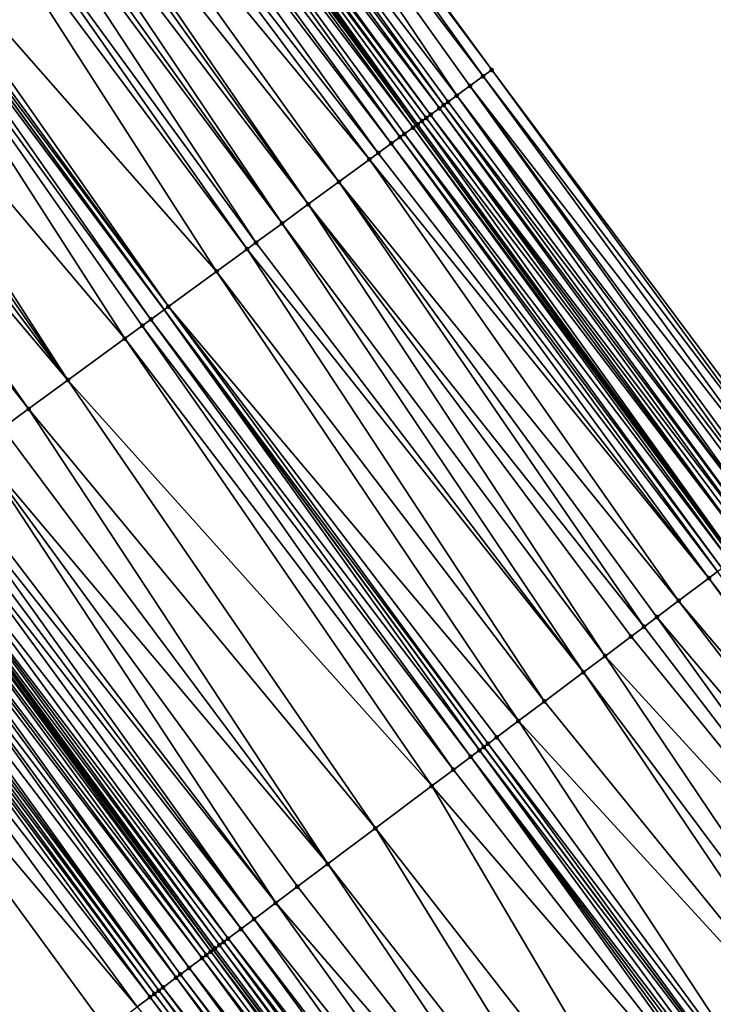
# Model space of a CAD drawing. Header units: feet. Extents: x 2004186 to 2014793, y 836912 to 864902.
# Tile 502 of 656: x 2007099 to 2007124, y 852345 to 852382. Entities that reach past the tile are written whole.
import ezdxf

# ---------------------------------------------------------------- set-up
doc = ezdxf.new("R2010")
doc.units = ezdxf.units.FT
doc.header["$LTSCALE"] = 100
doc.header["$MEASUREMENT"] = 0
for name, color, linetype, lineweight in [('EP_Travel Lane', 5, 'Continuous', 40), ('GPL_Skip Line', 2, 'Continuous', 40), ('Road Shots', 4, 'Continuous', 200), ('Road X-Section', 30, 'Continuous', 13)]:
    doc.layers.add(name, color=color, linetype=linetype, lineweight=lineweight)
doc.layers.add('I-77 SB_MM21-27-Surface-Border', color=7, linetype='Continuous')
doc.layers.add('I-77 SB_MM21-27-Surface-TIN', color=7, linetype='Continuous')

msp = doc.modelspace()

# ---------------------------------------------------------------- linework, layer by layer
at = {"layer": 'EP_Travel Lane'}
for points in [[(2007214.576057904, 852203.6635399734, 437.9141399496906), (2007202.278240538, 852219.5795358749, 438.050688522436), (2007190.132490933, 852235.4690993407, 438.1083880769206), (2007177.986796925, 852251.3585900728, 438.1884823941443), (2007165.841127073, 852267.2480492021, 438.2783200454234), (2007153.633143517, 852283.2535366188, 438.3588180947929), (2007141.654077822, 852299.2690866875, 438.4256654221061), (2007129.675011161, 852315.2846380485, 438.4920886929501), (2007117.695972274, 852331.3001522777, 438.5709600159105), (2007105.716917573, 852347.315687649, 438.6427364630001), (2007093.832098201, 852363.5804056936, 438.7356369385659), (2007082.036463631, 852379.7315499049, 438.798173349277), (2007070.240883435, 852395.8826196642, 438.8848433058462), (2007058.445256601, 852412.0337532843, 438.9508377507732), (2007046.706961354, 852428.372048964, 439.0449221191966), (2007035.053841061, 852444.626251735, 439.1202886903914), (2007023.400728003, 852460.880444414, 439.199071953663)], [(2007246.145901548, 852202.9269348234, 437.0806944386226), (2007233.741103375, 852218.6156544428, 437.1436066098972), (2007221.448139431, 852234.258770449, 437.2766588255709), (2007209.290980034, 852250.1393574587, 437.3813308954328), (2007197.133745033, 852266.020043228, 437.4555882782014), (2007184.976511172, 852281.9007275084, 437.5302831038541), (2007172.905763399, 852297.6969138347, 437.621815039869), (2007160.913285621, 852313.7024338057, 437.684617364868), (2007148.920804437, 852329.7079583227, 437.7458855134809), (2007136.928411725, 852345.713364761, 437.8467823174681), (2007124.9364487, 852361.7191698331, 437.9312006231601), (2007113.20897094, 852377.7548519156, 438.0108785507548), (2007101.402731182, 852393.8982299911, 438.075594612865), (2007089.596502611, 852410.0415927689, 438.145239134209), (2007077.790305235, 852426.1849128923, 438.2287000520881), (2007066.194967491, 852442.3457257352, 438.2838835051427), (2007054.552976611, 852458.6080466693, 438.3283688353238)]]:
    msp.add_polyline3d(points, dxfattribs=at)
at = {"layer": 'GPL_Skip Line'}
msp.add_polyline3d([(2007224.565206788, 852211.4563933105, 437.5843661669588), (2007212.292808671, 852227.2478656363, 437.6978340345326), (2007200.135654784, 852243.1284454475, 437.8047006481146), (2007187.978378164, 852259.0091855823, 437.8622266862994), (2007175.821181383, 852274.889821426, 437.9518490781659), (2007163.679047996, 852290.7819968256, 438.0152008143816), (2007151.686871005, 852306.7876408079, 438.0997817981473), (2007139.694610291, 852322.7933965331, 438.1468645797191), (2007127.702435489, 852338.7990375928, 438.232426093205), (2007115.710268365, 852354.8046684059, 438.3214261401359), (2007103.90233262, 852370.9467186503, 438.4013173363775), (2007092.096094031, 852387.090095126, 438.4665361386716), (2007080.28987076, 852403.2334506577, 438.5385390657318), (2007068.483676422, 852419.3767666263, 438.6233570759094), (2007056.814383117, 852435.6193597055, 438.6752667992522), (2007045.161990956, 852451.8740535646, 438.7574871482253), (2007033.509610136, 852468.1287316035, 438.845002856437)], dxfattribs=at)
at = {"layer": 'I-77 SB_MM21-27-Surface-Border', "color": 3, "linetype": 'ByBlock', "lineweight": -2}
for points in [[(2007056.214043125, 852459.7994650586, 438.1822470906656), (2007068.354014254, 852443.8944378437, 438.0692178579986), (2007080.105546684, 852427.8792449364, 437.9940760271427), (2007091.911731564, 852411.7359418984, 437.9050836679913), (2007104.202193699, 852395.9468641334, 437.8043375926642), (2007116.008447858, 852379.803466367, 437.7459950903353), (2007127.873178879, 852363.9207867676, 437.6558103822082), (2007138.105036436, 852346.595568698, 437.713169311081), (2007151.857479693, 852331.9095697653, 437.4628300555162), (2007163.689694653, 852315.7838750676, 437.4211709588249), (2007175.681911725, 852299.778177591, 437.3545356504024), (2007187.41253059, 852283.7667933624, 437.2963542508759), (2007199.410939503, 852267.7645581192, 437.2148276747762), (2007211.25062285, 852251.6406420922, 437.1663906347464), (2007223.090304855, 852235.5167278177, 437.1173897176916), (2007235.760482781, 852220.19171268, 436.9675541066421), (2007248.533332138, 852204.7903650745, 436.853076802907)], [(2007212.265211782, 852201.8610753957, 437.9418669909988), (2007199.589120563, 852217.5207740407, 438.0786277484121), (2007187.114365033, 852233.1581888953, 438.1911890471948), (2007174.79836774, 852248.9172418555, 438.2837979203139), (2007162.323513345, 852264.5547858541, 438.3566737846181), (2007149.91505002, 852280.4673294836, 438.4528724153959), (2007137.762797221, 852296.3530746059, 438.5294041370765), (2007125.450442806, 852312.1189553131, 438.5863476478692), (2007113.458286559, 852328.1245716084, 438.6802193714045), (2007101.78621601, 852344.370073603, 438.7606463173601), (2007089.858498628, 852360.6739035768, 438.8335977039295), (2007078.375159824, 852377.0533642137, 438.9123424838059), (2007067.05324978, 852393.5508958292, 438.9885407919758), (2007055.247060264, 852409.6942052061, 439.0755101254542), (2007044.136613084, 852426.5290269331, 439.1408593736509), (2007032.15909689, 852442.5507092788, 439.2102353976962), (2007020.18163239, 852458.5723195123, 439.3037975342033)]]:
    msp.add_polyline3d(points, dxfattribs=at)
at = {"layer": 'I-77 SB_MM21-27-Surface-TIN', "color": 128, "linetype": 'ByBlock', "lineweight": -2}
for points in [[(2007104.040793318, 852395.8287543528, 437.8194920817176), (2007103.556598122, 852395.4744168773, 437.8675901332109), (2007115.685644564, 852379.567250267, 437.775183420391)], [(2007104.202193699, 852395.9468641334, 437.8043375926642), (2007104.040793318, 852395.8287543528, 437.8194920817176), (2007116.008447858, 852379.803466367, 437.7459950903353)], [(2007104.040793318, 852395.8287543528, 437.8194920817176), (2007115.685644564, 852379.567250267, 437.775183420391), (2007116.008447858, 852379.803466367, 437.7459950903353)], [(2007103.556598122, 852395.4744168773, 437.8675901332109), (2007102.588202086, 852394.7657496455, 437.9612859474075), (2007114.717225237, 852378.858614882, 437.8585651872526)], [(2007103.556598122, 852395.4744168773, 437.8675901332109), (2007115.20144582, 852379.2129176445, 437.821710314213), (2007115.685644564, 852379.567250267, 437.775183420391)], [(2007103.556598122, 852395.4744168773, 437.8675901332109), (2007114.717225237, 852378.858614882, 437.8585651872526), (2007115.20144582, 852379.2129176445, 437.821710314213)], [(2007102.588202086, 852394.7657496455, 437.9612859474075), (2007102.265408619, 852394.5295201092, 437.9948260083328), (2007114.233021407, 852378.504289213, 437.9028397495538)], [(2007102.588202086, 852394.7657496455, 437.9612859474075), (2007114.394416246, 852378.6224065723, 437.885230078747), (2007114.717225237, 852378.858614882, 437.8585651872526)], [(2007102.588202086, 852394.7657496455, 437.9612859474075), (2007114.233021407, 852378.504289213, 437.9028397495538), (2007114.394416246, 852378.6224065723, 437.885230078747)], [(2007102.265408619, 852394.5295201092, 437.9948260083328), (2007101.942630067, 852394.2932701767, 438.034972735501), (2007114.071633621, 852378.38616221, 437.9235730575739)], [(2007102.265408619, 852394.5295201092, 437.9948260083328), (2007114.071633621, 852378.38616221, 437.9235730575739), (2007114.233021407, 852378.504289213, 437.9028397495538)], [(2007101.619833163, 852394.057045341, 438.0669902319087), (2007101.402731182, 852393.8982299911, 438.075594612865), (2007113.264651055, 852377.7955868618, 438.0079128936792)], [(2007101.781235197, 852394.1751528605, 438.0525681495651), (2007101.619833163, 852394.057045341, 438.0669902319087), (2007113.587476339, 852378.0317728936, 437.9884640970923)], [(2007101.619833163, 852394.057045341, 438.0669902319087), (2007113.426073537, 852377.9136664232, 438.0025466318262), (2007113.587476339, 852378.0317728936, 437.9884640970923)], [(2007101.619833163, 852394.057045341, 438.0669902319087), (2007113.264651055, 852377.7955868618, 438.0079128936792), (2007113.426073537, 852377.9136664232, 438.0025466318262)], [(2007101.942630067, 852394.2932701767, 438.034972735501), (2007101.781235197, 852394.1751528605, 438.0525681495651), (2007113.748866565, 852378.1498965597, 437.9688116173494)], [(2007101.781235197, 852394.1751528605, 438.0525681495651), (2007113.587476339, 852378.0317728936, 437.9884640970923), (2007113.748866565, 852378.1498965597, 437.9688116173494)], [(2007101.942630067, 852394.2932701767, 438.034972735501), (2007113.748866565, 852378.1498965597, 437.9688116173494), (2007114.071633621, 852378.38616221, 437.9235730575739)], [(2007101.296992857, 852393.8208798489, 438.079785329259), (2007100.974182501, 852393.5846734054, 438.1058452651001), (2007113.103235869, 852377.6774973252, 438.0165102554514)], [(2007101.296992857, 852393.8208798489, 438.079785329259), (2007113.20897094, 852377.7548519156, 438.0108785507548), (2007101.402731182, 852393.8982299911, 438.075594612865)], [(2007101.296992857, 852393.8208798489, 438.079785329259), (2007113.103235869, 852377.6774973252, 438.0165102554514), (2007113.20897094, 852377.7548519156, 438.0108785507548)], [(2007113.264651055, 852377.7955868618, 438.0079128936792), (2007101.402731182, 852393.8982299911, 438.075594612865), (2007113.20897094, 852377.7548519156, 438.0108785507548)], [(2007100.489941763, 852393.2303982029, 438.1337721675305), (2007100.167106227, 852392.9942261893, 438.1486796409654), (2007112.296189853, 852377.0870087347, 438.0727478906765)], [(2007100.974182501, 852393.5846734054, 438.1058452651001), (2007100.489941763, 852393.2303982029, 438.1337721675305), (2007112.619014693, 852377.3231953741, 438.0531022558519)], [(2007100.489941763, 852393.2303982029, 438.1337721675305), (2007112.296189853, 852377.0870087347, 438.0727478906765), (2007112.619014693, 852377.3231953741, 438.0531022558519)], [(2007100.974182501, 852393.5846734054, 438.1058452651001), (2007112.780424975, 852377.4412916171, 438.0423325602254), (2007113.103235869, 852377.6774973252, 438.0165102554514)], [(2007100.974182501, 852393.5846734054, 438.1058452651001), (2007112.619014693, 852377.3231953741, 438.0531022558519), (2007112.780424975, 852377.4412916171, 438.0423325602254)], [(2007100.167106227, 852392.9942261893, 438.1486796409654), (2007099.521421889, 852392.5219003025, 438.1726187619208), (2007111.81193, 852376.7327596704, 438.0922089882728)], [(2007100.167106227, 852392.9942261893, 438.1486796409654), (2007111.81193, 852376.7327596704, 438.0922089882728), (2007112.296189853, 852377.0870087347, 438.0727478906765)], [(2007099.521421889, 852392.5219003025, 438.1726187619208), (2007098.714339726, 852391.9314611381, 438.2128450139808), (2007111.4890859, 852376.4965993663, 438.1033240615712)], [(2007099.521421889, 852392.5219003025, 438.1726187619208), (2007111.4890859, 852376.4965993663, 438.1033240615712), (2007111.81193, 852376.7327596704, 438.0922089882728)], [(2007098.714339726, 852391.9314611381, 438.2128450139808), (2007097.907241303, 852391.3410442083, 438.2458691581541), (2007110.359147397, 852375.6700166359, 438.1492450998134)], [(2007098.714339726, 852391.9314611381, 438.2128450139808), (2007110.359147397, 852375.6700166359, 438.1492450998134), (2007111.4890859, 852376.4965993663, 438.1033240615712)], [(2007097.584397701, 852391.1048832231, 438.2572043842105), (2007097.100137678, 852390.7506343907, 438.2765895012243), (2007109.229201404, 852374.8434441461, 438.1918490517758)], [(2007097.907241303, 852391.3410442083, 438.2458691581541), (2007097.584397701, 852391.1048832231, 438.2572043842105), (2007109.229201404, 852374.8434441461, 438.1918490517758)], [(2007097.907241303, 852391.3410442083, 438.2458691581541), (2007109.229201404, 852374.8434441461, 438.1918490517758), (2007110.359147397, 852375.6700166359, 438.1492450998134)], [(2007097.100137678, 852390.7506343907, 438.2765895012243), (2007096.615869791, 852390.3963963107, 438.2924917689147), (2007108.260678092, 852374.1349509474, 438.2291742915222)], [(2007097.100137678, 852390.7506343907, 438.2765895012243), (2007108.260678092, 852374.1349509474, 438.2291742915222), (2007109.229201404, 852374.8434441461, 438.1918490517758)], [(2007096.615869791, 852390.3963963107, 438.2924917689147), (2007096.293029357, 852390.1602309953, 438.3052296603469), (2007108.260678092, 852374.1349509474, 438.2291742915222)], [(2007096.293029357, 852390.1602309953, 438.3052296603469), (2007095.48592127, 852389.5698272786, 438.333973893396), (2007107.292153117, 852373.4264600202, 438.2657637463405)], [(2007096.293029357, 852390.1602309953, 438.3052296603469), (2007107.292153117, 852373.4264600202, 438.2657637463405), (2007108.260678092, 852374.1349509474, 438.2291742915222)], [(2007095.48592127, 852389.5698272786, 438.333973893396), (2007095.001664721, 852389.2155736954, 438.3548978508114), (2007106.969316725, 852373.1902891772, 438.2802926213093)], [(2007095.48592127, 852389.5698272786, 438.333973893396), (2007106.969316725, 852373.1902891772, 438.2802926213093), (2007107.292153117, 852373.4264600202, 438.2657637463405)], [(2007095.001664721, 852389.2155736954, 438.3548978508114), (2007092.580365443, 852387.4443283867, 438.452195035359), (2007105.839380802, 852372.3637029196, 438.3273561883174)], [(2007095.001664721, 852389.2155736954, 438.3548978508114), (2007105.839380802, 852372.3637029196, 438.3273561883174), (2007106.969316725, 852373.1902891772, 438.2802926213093)], [(2007092.580365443, 852387.4443283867, 438.452195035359), (2007092.257513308, 852387.2081790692, 438.4597508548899), (2007104.063760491, 852371.0647908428, 438.3983380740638)], [(2007092.580365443, 852387.4443283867, 438.452195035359), (2007104.063760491, 852371.0647908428, 438.3983380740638), (2007105.839380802, 852372.3637029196, 438.3273561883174)], [(2007091.934674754, 852386.9720111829, 438.4733214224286), (2007103.90233262, 852370.9467186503, 438.4013173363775), (2007092.096094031, 852387.090095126, 438.4665361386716)], [(2007092.257513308, 852387.2081790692, 438.4597508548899), (2007092.096094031, 852387.090095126, 438.4665361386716), (2007104.063760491, 852371.0647908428, 438.3983380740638)], [(2007104.063760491, 852371.0647908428, 438.3983380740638), (2007092.096094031, 852387.090095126, 438.4665361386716), (2007103.90233262, 852370.9467186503, 438.4013173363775)], [(2007091.611822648, 852386.7358618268, 438.4808898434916), (2007089.513332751, 852385.2008242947, 438.5516951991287), (2007102.449519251, 852369.8840176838, 438.4447270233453)], [(2007091.934674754, 852386.9720111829, 438.4733214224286), (2007091.611822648, 852386.7358618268, 438.4808898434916), (2007103.418049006, 852370.5925020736, 438.4102551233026)], [(2007091.611822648, 852386.7358618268, 438.4808898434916), (2007103.09521127, 852370.3563330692, 438.4241884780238), (2007103.418049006, 852370.5925020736, 438.4102551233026)], [(2007091.611822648, 852386.7358618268, 438.4808898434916), (2007102.449519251, 852369.8840176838, 438.4447270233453), (2007103.09521127, 852370.3563330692, 438.4241884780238)], [(2007091.934674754, 852386.9720111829, 438.4733214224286), (2007103.418049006, 852370.5925020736, 438.4102551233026), (2007103.90233262, 852370.9467186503, 438.4013173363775)], [(2007089.513332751, 852385.2008242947, 438.5516951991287), (2007089.02906965, 852384.8465796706, 438.5697172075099), (2007100.351040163, 852368.3489653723, 438.5203231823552)], [(2007089.513332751, 852385.2008242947, 438.5516951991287), (2007100.351040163, 852368.3489653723, 438.5203231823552), (2007102.449519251, 852369.8840176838, 438.4447270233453)], [(2007089.02906965, 852384.8465796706, 438.5697172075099), (2007088.383381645, 852384.3742587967, 438.5920324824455), (2007100.351040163, 852368.3489653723, 438.5203231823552)], [(2007088.383381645, 852384.3742587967, 438.5920324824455), (2007087.414852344, 852383.6657737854, 438.6267040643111), (2007100.351040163, 852368.3489653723, 438.5203231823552)], [(2007087.414852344, 852383.6657737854, 438.6267040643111), (2007086.60774785, 852383.0753651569, 438.6570392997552), (2007098.898250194, 852367.2862324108, 438.5740965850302)], [(2007087.414852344, 852383.6657737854, 438.6267040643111), (2007098.898250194, 852367.2862324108, 438.5740965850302), (2007100.351040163, 852368.3489653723, 438.5203231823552)], [(2007086.60774785, 852383.0753651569, 438.6570392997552), (2007097.929716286, 852366.5777536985, 438.6067294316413), (2007098.898250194, 852367.2862324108, 438.5740965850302)], [(2007116.008447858, 852379.803466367, 437.7459950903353), (2007115.685644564, 852379.567250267, 437.775183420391), (2007127.713152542, 852363.8008218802, 437.6699248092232)], [(2007116.008447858, 852379.803466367, 437.7459950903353), (2007127.713152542, 852363.8008218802, 437.6699248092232), (2007127.873178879, 852363.9207867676, 437.6558103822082)], [(2007115.685644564, 852379.567250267, 437.775183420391), (2007115.20144582, 852379.2129176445, 437.821710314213), (2007127.393101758, 852363.5608895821, 437.6990002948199)], [(2007115.685644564, 852379.567250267, 437.775183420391), (2007127.393101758, 852363.5608895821, 437.6990002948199), (2007127.713152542, 852363.8008218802, 437.6699248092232)], [(2007115.20144582, 852379.2129176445, 437.821710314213), (2007114.717225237, 852378.858614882, 437.8585651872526), (2007126.752973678, 852363.0810603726, 437.7452765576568)], [(2007115.20144582, 852379.2129176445, 437.821710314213), (2007126.913019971, 852363.2009986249, 437.7401000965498), (2007127.393101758, 852363.5608895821, 437.6990002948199)], [(2007115.20144582, 852379.2129176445, 437.821710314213), (2007126.752973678, 852363.0810603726, 437.7452765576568), (2007126.913019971, 852363.2009986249, 437.7401000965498)], [(2007114.717225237, 852378.858614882, 437.8585651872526), (2007114.394416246, 852378.6224065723, 437.885230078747), (2007126.272879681, 852362.7211857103, 437.7809081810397)], [(2007114.717225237, 852378.858614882, 437.8585651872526), (2007126.592933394, 852362.9611140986, 437.7531447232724), (2007126.752973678, 852363.0810603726, 437.7452765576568)], [(2007114.717225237, 852378.858614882, 437.8585651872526), (2007126.272879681, 852362.7211857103, 437.7809081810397), (2007126.592933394, 852362.9611140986, 437.7531447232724)], [(2007114.071633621, 852378.38616221, 437.9235730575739), (2007113.748866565, 852378.1498965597, 437.9688116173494), (2007125.792824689, 852362.361258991, 437.8340088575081)], [(2007114.233021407, 852378.504289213, 437.9028397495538), (2007114.071633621, 852378.38616221, 437.9235730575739), (2007125.952836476, 852362.4812432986, 437.8133775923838)], [(2007114.071633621, 852378.38616221, 437.9235730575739), (2007125.792824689, 852362.361258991, 437.8340088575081), (2007125.952836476, 852362.4812432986, 437.8133775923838)], [(2007114.394416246, 852378.6224065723, 437.885230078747), (2007114.233021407, 852378.504289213, 437.9028397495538), (2007126.272879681, 852362.7211857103, 437.7809081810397)], [(2007114.233021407, 852378.504289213, 437.9028397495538), (2007125.952836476, 852362.4812432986, 437.8133775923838), (2007126.272879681, 852362.7211857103, 437.7809081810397)], [(2007113.587476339, 852378.0317728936, 437.9884640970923), (2007113.426073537, 852377.9136664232, 438.0025466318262), (2007125.472811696, 852362.1212762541, 437.8800102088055)], [(2007113.748866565, 852378.1498965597, 437.9688116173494), (2007113.587476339, 852378.0317728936, 437.9884640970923), (2007125.472811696, 852362.1212762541, 437.8800102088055)], [(2007113.748866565, 852378.1498965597, 437.9688116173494), (2007125.63282155, 852362.2412631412, 437.8585133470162), (2007125.792824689, 852362.361258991, 437.8340088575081)], [(2007113.748866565, 852378.1498965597, 437.9688116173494), (2007125.472811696, 852362.1212762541, 437.8800102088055), (2007125.63282155, 852362.2412631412, 437.8585133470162)], [(2007113.103235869, 852377.6774973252, 438.0165102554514), (2007112.780424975, 852377.4412916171, 438.0423325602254), (2007124.832720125, 852361.6413983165, 437.9426382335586)], [(2007113.103235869, 852377.6774973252, 438.0165102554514), (2007124.9364487, 852361.7191698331, 437.9312006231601), (2007113.20897094, 852377.7548519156, 438.0108785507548)], [(2007113.103235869, 852377.6774973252, 438.0165102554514), (2007124.832720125, 852361.6413983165, 437.9426382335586), (2007124.9364487, 852361.7191698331, 437.9312006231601)], [(2007113.264651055, 852377.7955868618, 438.0079128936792), (2007113.20897094, 852377.7548519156, 438.0108785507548), (2007124.992738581, 852361.7613737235, 437.9249938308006)], [(2007124.992738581, 852361.7613737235, 437.9249938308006), (2007113.20897094, 852377.7548519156, 438.0108785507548), (2007124.9364487, 852361.7191698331, 437.9312006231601)], [(2007113.426073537, 852377.9136664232, 438.0025466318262), (2007113.264651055, 852377.7955868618, 438.0079128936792), (2007124.992738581, 852361.7613737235, 437.9249938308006)], [(2007113.426073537, 852377.9136664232, 438.0025466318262), (2007124.992738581, 852361.7613737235, 437.9249938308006), (2007125.472811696, 852362.1212762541, 437.8800102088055)], [(2007112.619014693, 852377.3231953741, 438.0531022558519), (2007112.296189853, 852377.0870087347, 438.0727478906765), (2007124.352611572, 852361.2815430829, 437.9717502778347)], [(2007112.780424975, 852377.4412916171, 438.0423325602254), (2007112.619014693, 852377.3231953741, 438.0531022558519), (2007124.512652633, 852361.4014883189, 437.9642303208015)], [(2007112.619014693, 852377.3231953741, 438.0531022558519), (2007124.352611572, 852361.2815430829, 437.9717502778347), (2007124.512652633, 852361.4014883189, 437.9642303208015)], [(2007112.780424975, 852377.4412916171, 438.0423325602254), (2007124.512652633, 852361.4014883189, 437.9642303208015), (2007124.832720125, 852361.6413983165, 437.9426382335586)], [(2007112.296189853, 852377.0870087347, 438.0727478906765), (2007111.81193, 852376.7327596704, 438.0922089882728), (2007124.032537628, 852361.0416416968, 437.9904524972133)], [(2007112.296189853, 852377.0870087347, 438.0727478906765), (2007124.032537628, 852361.0416416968, 437.9904524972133), (2007124.352611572, 852361.2815430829, 437.9717502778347)], [(2007111.81193, 852376.7327596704, 438.0922089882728), (2007111.4890859, 852376.4965993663, 438.1033240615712), (2007124.032537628, 852361.0416416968, 437.9904524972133)], [(2007111.4890859, 852376.4965993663, 438.1033240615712), (2007110.359147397, 852375.6700166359, 438.1492450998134), (2007122.912249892, 852360.2020254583, 438.0429530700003)], [(2007111.4890859, 852376.4965993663, 438.1033240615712), (2007122.912249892, 852360.2020254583, 438.0429530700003), (2007124.032537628, 852361.0416416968, 437.9904524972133)], [(2007110.359147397, 852375.6700166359, 438.1492450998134), (2007109.229201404, 852374.8434441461, 438.1918490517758), (2007121.631910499, 852359.2424781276, 438.0982272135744)], [(2007110.359147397, 852375.6700166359, 438.1492450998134), (2007122.112034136, 852359.6023132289, 438.075871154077), (2007122.912249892, 852360.2020254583, 438.0429530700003)], [(2007110.359147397, 852375.6700166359, 438.1492450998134), (2007121.631910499, 852359.2424781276, 438.0982272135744), (2007122.112034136, 852359.6023132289, 438.075871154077)], [(2007109.229201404, 852374.8434441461, 438.1918490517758), (2007108.260678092, 852374.1349509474, 438.2291742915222), (2007120.191501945, 852358.1630230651, 438.1484358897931)], [(2007109.229201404, 852374.8434441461, 438.1918490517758), (2007121.15177435, 852358.8826597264, 438.1149792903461), (2007121.631910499, 852359.2424781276, 438.0982272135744)], [(2007109.229201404, 852374.8434441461, 438.1918490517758), (2007120.191501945, 852358.1630230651, 438.1484358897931), (2007121.15177435, 852358.8826597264, 438.1149792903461)], [(2007108.260678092, 852374.1349509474, 438.2291742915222), (2007107.292153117, 852373.4264600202, 438.2657637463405), (2007119.391282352, 852357.5633159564, 438.1796355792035)], [(2007108.260678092, 852374.1349509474, 438.2291742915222), (2007119.391282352, 852357.5633159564, 438.1796355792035), (2007120.191501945, 852358.1630230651, 438.1484358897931)], [(2007107.292153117, 852373.4264600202, 438.2657637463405), (2007106.969316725, 852373.1902891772, 438.2802926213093), (2007119.391282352, 852357.5633159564, 438.1796355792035)], [(2007106.969316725, 852373.1902891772, 438.2802926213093), (2007105.839380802, 852372.3637029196, 438.3273561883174), (2007117.950886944, 852356.4838433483, 438.2357320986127)], [(2007106.969316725, 852373.1902891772, 438.2802926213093), (2007117.950886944, 852356.4838433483, 438.2357320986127), (2007119.391282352, 852357.5633159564, 438.1796355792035)], [(2007105.839380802, 852372.3637029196, 438.3273561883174), (2007104.063760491, 852371.0647908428, 438.3983380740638), (2007116.990622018, 852355.7641967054, 438.2725383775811)], [(2007105.839380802, 852372.3637029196, 438.3273561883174), (2007116.990622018, 852355.7641967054, 438.2725383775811), (2007117.950886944, 852356.4838433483, 438.2357320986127)], [(2007104.063760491, 852371.0647908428, 438.3983380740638), (2007103.90233262, 852370.9467186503, 438.4013173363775), (2007115.870310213, 852354.9246125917, 438.3142587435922)], [(2007104.063760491, 852371.0647908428, 438.3983380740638), (2007116.190410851, 852355.1644783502, 438.3075120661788), (2007116.990622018, 852355.7641967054, 438.2725383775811)], [(2007104.063760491, 852371.0647908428, 438.3983380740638), (2007115.870310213, 852354.9246125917, 438.3142587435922), (2007116.190410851, 852355.1644783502, 438.3075120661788)], [(2007103.418049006, 852370.5925020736, 438.4102551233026), (2007115.550218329, 852354.6847351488, 438.3249263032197), (2007103.90233262, 852370.9467186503, 438.4013173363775)], [(2007115.550218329, 852354.6847351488, 438.3249263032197), (2007115.710268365, 852354.8046684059, 438.3214261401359), (2007103.90233262, 852370.9467186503, 438.4013173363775)], [(2007115.870310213, 852354.9246125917, 438.3142587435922), (2007103.90233262, 852370.9467186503, 438.4013173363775), (2007115.710268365, 852354.8046684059, 438.3214261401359)], [(2007103.09521127, 852370.3563330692, 438.4241884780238), (2007102.449519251, 852369.8840176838, 438.4447270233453), (2007114.589935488, 852353.9651124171, 438.3537086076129)], [(2007103.418049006, 852370.5925020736, 438.4102551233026), (2007103.09521127, 852370.3563330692, 438.4241884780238), (2007115.23010972, 852354.4448800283, 438.3281030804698)], [(2007103.09521127, 852370.3563330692, 438.4241884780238), (2007114.589935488, 852353.9651124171, 438.3537086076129), (2007115.23010972, 852354.4448800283, 438.3281030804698)], [(2007103.418049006, 852370.5925020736, 438.4102551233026), (2007115.23010972, 852354.4448800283, 438.3281030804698), (2007115.550218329, 852354.6847351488, 438.3249263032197)], [(2007102.449519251, 852369.8840176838, 438.4447270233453), (2007100.351040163, 852368.3489653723, 438.5203231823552), (2007113.789714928, 852353.3654065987, 438.3844752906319)], [(2007102.449519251, 852369.8840176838, 438.4447270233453), (2007113.789714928, 852353.3654065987, 438.3844752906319), (2007114.589935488, 852353.9651124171, 438.3537086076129)], [(2007100.351040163, 852368.3489653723, 438.5203231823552), (2007098.898250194, 852367.2862324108, 438.5740965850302), (2007111.709132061, 852351.8061840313, 438.460253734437)], [(2007100.351040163, 852368.3489653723, 438.5203231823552), (2007111.709132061, 852351.8061840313, 438.460253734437), (2007113.789714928, 852353.3654065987, 438.3844752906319)], [(2007098.898250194, 852367.2862324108, 438.5740965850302), (2007097.929716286, 852366.5777536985, 438.6067294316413), (2007109.948633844, 852350.4868485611, 438.5221249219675)], [(2007098.898250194, 852367.2862324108, 438.5740965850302), (2007109.948633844, 852350.4868485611, 438.5221249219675), (2007111.709132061, 852351.8061840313, 438.460253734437)], [(2007097.929716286, 852366.5777536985, 438.6067294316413), (2007096.961186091, 852365.8692699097, 438.6410066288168), (2007109.948633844, 852350.4868485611, 438.5221249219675)], [(2007096.961186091, 852365.8692699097, 438.6410066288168), (2007095.831232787, 852365.0427074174, 438.6803722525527), (2007108.028095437, 852349.0475666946, 438.5919053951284)], [(2007096.961186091, 852365.8692699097, 438.6410066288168), (2007108.828314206, 852349.6472749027, 438.5603367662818), (2007109.948633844, 852350.4868485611, 438.5221249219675)], [(2007096.961186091, 852365.8692699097, 438.6410066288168), (2007108.028095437, 852349.0475666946, 438.5919053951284), (2007108.828314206, 852349.6472749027, 438.5603367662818)], [(2007095.831232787, 852365.0427074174, 438.6803722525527), (2007095.508382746, 852364.8065552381, 438.6888556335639), (2007108.028095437, 852349.0475666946, 438.5919053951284)], [(2007095.18554606, 852364.5703847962, 438.7032545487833), (2007094.862707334, 852364.3342171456, 438.7167493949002), (2007107.227873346, 852348.4478629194, 438.6219864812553)], [(2007095.508382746, 852364.8065552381, 438.6888556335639), (2007095.18554606, 852364.5703847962, 438.7032545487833), (2007107.227873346, 852348.4478629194, 438.6219864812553)], [(2007095.508382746, 852364.8065552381, 438.6888556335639), (2007107.227873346, 852348.4478629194, 438.6219864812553), (2007108.028095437, 852349.0475666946, 438.5919053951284)], [(2007094.862707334, 852364.3342171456, 438.7167493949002), (2007094.378434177, 852363.9799862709, 438.7303185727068), (2007106.747734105, 852348.0880486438, 438.6373540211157)], [(2007094.862707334, 852364.3342171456, 438.7167493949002), (2007106.747734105, 852348.0880486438, 438.6373540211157), (2007107.227873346, 852348.4478629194, 438.6219864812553)], [(2007094.378434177, 852363.9799862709, 438.7303185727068), (2007094.055580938, 852363.7438384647, 438.7373854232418), (2007106.267574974, 852347.7282609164, 438.6438128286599)], [(2007094.378434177, 852363.9799862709, 438.7303185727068), (2007106.267574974, 852347.7282609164, 438.6438128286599), (2007106.747734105, 852348.0880486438, 438.6373540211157)], [(2007093.732702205, 852363.5077255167, 438.7331611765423), (2007093.571274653, 852363.3896528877, 438.7362819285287), (2007105.627329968, 852347.2485877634, 438.6377206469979)], [(2007093.732702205, 852363.5077255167, 438.7331611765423), (2007105.716917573, 852347.315687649, 438.6427364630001), (2007093.832098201, 852363.5804056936, 438.7356369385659)], [(2007093.732702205, 852363.5077255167, 438.7331611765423), (2007105.627329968, 852347.2485877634, 438.6377206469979), (2007105.716917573, 852347.315687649, 438.6427364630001)], [(2007093.894145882, 852363.6257760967, 438.7371824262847), (2007093.832098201, 852363.5804056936, 438.7356369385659), (2007105.78740783, 852347.3684838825, 438.6466830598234)], [(2007105.78740783, 852347.3684838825, 438.6466830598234), (2007093.832098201, 852363.5804056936, 438.7356369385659), (2007105.716917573, 852347.315687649, 438.6427364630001)], [(2007094.055580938, 852363.7438384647, 438.7373854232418), (2007093.894145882, 852363.6257760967, 438.7371824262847), (2007105.947474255, 852347.4883952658, 438.6505231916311)], [(2007093.894145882, 852363.6257760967, 438.7371824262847), (2007105.78740783, 852347.3684838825, 438.6466830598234), (2007105.947474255, 852347.4883952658, 438.6505231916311)], [(2007094.055580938, 852363.7438384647, 438.7373854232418), (2007106.107527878, 852347.6083237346, 438.6486298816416), (2007106.267574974, 852347.7282609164, 438.6438128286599)], [(2007094.055580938, 852363.7438384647, 438.7373854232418), (2007105.947474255, 852347.4883952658, 438.6505231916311), (2007106.107527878, 852347.6083237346, 438.6486298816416)], [(2007093.248453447, 852363.1534612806, 438.7575366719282), (2007093.087032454, 852363.0353796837, 438.7635621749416), (2007105.307259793, 852347.0086813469, 438.6581110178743)], [(2007093.571274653, 852363.3896528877, 438.7362819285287), (2007093.248453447, 852363.1534612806, 438.7575366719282), (2007105.467291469, 852347.1286391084, 438.6463878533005)], [(2007093.248453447, 852363.1534612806, 438.7575366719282), (2007105.307259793, 852347.0086813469, 438.6581110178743), (2007105.467291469, 852347.1286391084, 438.6463878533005)], [(2007093.571274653, 852363.3896528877, 438.7362819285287), (2007105.467291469, 852347.1286391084, 438.6463878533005), (2007105.627329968, 852347.2485877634, 438.6377206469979)], [(2007092.92560416, 852362.9173080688, 438.7663544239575), (2007092.602726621, 852362.6811934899, 438.7626584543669), (2007104.827115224, 852346.6488741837, 438.6710918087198)], [(2007093.087032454, 852363.0353796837, 438.7635621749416), (2007092.92560416, 852362.9173080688, 438.7663544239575), (2007104.827115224, 852346.6488741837, 438.6710918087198)], [(2007093.087032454, 852363.0353796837, 438.7635621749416), (2007104.827115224, 852346.6488741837, 438.6710918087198), (2007105.307259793, 852347.0086813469, 438.6581110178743)], [(2007092.118423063, 852362.3270041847, 438.7627625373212), (2007091.956995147, 852362.2089320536, 438.7657219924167), (2007103.866794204, 852345.929302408, 438.6827746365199)], [(2007092.602726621, 852362.6811934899, 438.7626584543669), (2007092.118423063, 852362.3270041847, 438.7627625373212), (2007104.346930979, 852346.2891199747, 438.6663027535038)], [(2007092.118423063, 852362.3270041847, 438.7627625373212), (2007103.866794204, 852345.929302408, 438.6827746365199), (2007104.346930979, 852346.2891199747, 438.6663027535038)], [(2007092.602726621, 852362.6811934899, 438.7626584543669), (2007104.506983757, 852346.4090495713, 438.6640309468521), (2007104.827115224, 852346.6488741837, 438.6710918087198)], [(2007092.602726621, 852362.6811934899, 438.7626584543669), (2007104.346930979, 852346.2891199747, 438.6663027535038), (2007104.506983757, 852346.4090495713, 438.6640309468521)], [(2007091.634168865, 852361.972747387, 438.7847285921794), (2007091.47275316, 852361.854658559, 438.7930964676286), (2007103.546736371, 852345.6893795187, 438.7086927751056)], [(2007091.795578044, 852362.0908451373, 438.7734706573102), (2007091.634168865, 852361.972747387, 438.7847285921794), (2007103.706760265, 852345.8093476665, 438.6934843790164)], [(2007091.634168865, 852361.972747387, 438.7847285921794), (2007103.546736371, 852345.6893795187, 438.7086927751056), (2007103.706760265, 852345.8093476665, 438.6934843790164)], [(2007091.956995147, 852362.2089320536, 438.7657219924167), (2007091.795578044, 852362.0908451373, 438.7734706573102), (2007103.866794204, 852345.929302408, 438.6827746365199)], [(2007091.795578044, 852362.0908451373, 438.7734706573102), (2007103.706760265, 852345.8093476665, 438.6934843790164), (2007103.866794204, 852345.929302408, 438.6827746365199)], [(2007091.47275316, 852361.854658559, 438.7930964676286), (2007090.988474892, 852361.500434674, 438.8044015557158), (2007103.386691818, 852345.5694389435, 438.7146486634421)], [(2007091.47275316, 852361.854658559, 438.7930964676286), (2007103.386691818, 852345.5694389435, 438.7146486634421), (2007103.546736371, 852345.6893795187, 438.7086927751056)], [(2007090.988474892, 852361.500434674, 438.8044015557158), (2007089.858498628, 852360.6739035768, 438.8335977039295), (2007102.906544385, 852345.2096356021, 438.7263470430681)], [(2007090.988474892, 852361.500434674, 438.8044015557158), (2007102.906544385, 852345.2096356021, 438.7263470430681), (2007103.386691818, 852345.5694389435, 438.7146486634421)], [(2007124.352611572, 852361.2815430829, 437.9717502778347), (2007124.032537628, 852361.0416416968, 437.9904524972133), (2007136.184761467, 852345.1559352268, 437.9009396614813)], [(2007124.032537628, 852361.0416416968, 437.9904524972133), (2007122.912249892, 852360.2020254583, 438.0429530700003), (2007135.86467918, 852344.9160449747, 437.9159057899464)], [(2007124.032537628, 852361.0416416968, 437.9904524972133), (2007135.86467918, 852344.9160449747, 437.9159057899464), (2007136.184761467, 852345.1559352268, 437.9009396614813)], [(2007089.858498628, 852360.6739035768, 438.8335977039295), (2007101.78621601, 852344.370073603, 438.7606463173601), (2007102.906544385, 852345.2096356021, 438.7263470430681)], [(2007122.912249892, 852360.2020254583, 438.0429530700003), (2007122.112034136, 852359.6023132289, 438.075871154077), (2007135.064457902, 852344.3163401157, 437.9463509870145)], [(2007122.912249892, 852360.2020254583, 438.0429530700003), (2007135.064457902, 852344.3163401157, 437.9463509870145), (2007135.86467918, 852344.9160449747, 437.9159057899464)], [(2007122.112034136, 852359.6023132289, 438.075871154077), (2007121.631910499, 852359.2424781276, 438.0982272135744), (2007133.784110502, 852343.3568034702, 437.998040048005)], [(2007122.112034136, 852359.6023132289, 438.075871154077), (2007133.784110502, 852343.3568034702, 437.998040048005), (2007135.064457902, 852344.3163401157, 437.9463509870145)], [(2007121.631910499, 852359.2424781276, 438.0982272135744), (2007121.15177435, 852358.8826597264, 438.1149792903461), (2007133.784110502, 852343.3568034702, 437.998040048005)], [(2007121.15177435, 852358.8826597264, 438.1149792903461), (2007120.191501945, 852358.1630230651, 438.1484358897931), (2007133.784110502, 852343.3568034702, 437.998040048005)], [(2007120.191501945, 852358.1630230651, 438.1484358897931), (2007119.391282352, 852357.5633159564, 438.1796355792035), (2007131.383440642, 852341.5576969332, 438.0866774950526)], [(2007120.191501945, 852358.1630230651, 438.1484358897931), (2007131.383440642, 852341.5576969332, 438.0866774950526), (2007133.784110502, 852343.3568034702, 437.998040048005)], [(2007119.391282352, 852357.5633159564, 438.1796355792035), (2007117.950886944, 852356.4838433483, 438.2357320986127), (2007130.583225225, 852340.9579842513, 438.1197477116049)], [(2007119.391282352, 852357.5633159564, 438.1796355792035), (2007130.583225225, 852340.9579842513, 438.1197477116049), (2007131.383440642, 852341.5576969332, 438.0866774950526)], [(2007117.950886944, 852356.4838433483, 438.2357320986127), (2007116.990622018, 852355.7641967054, 438.2725383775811), (2007130.583225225, 852340.9579842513, 438.1197477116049)], [(2007116.990622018, 852355.7641967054, 438.2725383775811), (2007116.190410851, 852355.1644783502, 438.3075120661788), (2007128.022529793, 852339.0389118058, 438.2228422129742)], [(2007116.990622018, 852355.7641967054, 438.2725383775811), (2007128.022529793, 852339.0389118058, 438.2228422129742), (2007130.583225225, 852340.9579842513, 438.1197477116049)], [(2007116.190410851, 852355.1644783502, 438.3075120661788), (2007115.870310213, 852354.9246125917, 438.3142587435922), (2007128.022529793, 852339.0389118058, 438.2228422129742)], [(2007115.550218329, 852354.6847351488, 438.3249263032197), (2007127.702435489, 852338.7990375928, 438.232426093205), (2007115.710268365, 852354.8046684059, 438.3214261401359)], [(2007115.870310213, 852354.9246125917, 438.3142587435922), (2007115.710268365, 852354.8046684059, 438.3214261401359), (2007127.702435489, 852338.7990375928, 438.232426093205)], [(2007115.870310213, 852354.9246125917, 438.3142587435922), (2007127.702435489, 852338.7990375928, 438.232426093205), (2007128.022529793, 852339.0389118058, 438.2228422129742)], [(2007115.23010972, 852354.4448800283, 438.3281030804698), (2007114.589935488, 852353.9651124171, 438.3537086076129), (2007126.902190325, 852338.1993646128, 438.2521735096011)], [(2007115.550218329, 852354.6847351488, 438.3249263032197), (2007115.23010972, 852354.4448800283, 438.3281030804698), (2007127.38233195, 852338.5591757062, 438.2378735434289)], [(2007115.23010972, 852354.4448800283, 438.3281030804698), (2007127.222271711, 852338.4392560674, 438.2368038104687), (2007127.38233195, 852338.5591757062, 438.2378735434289)], [(2007115.23010972, 852354.4448800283, 438.3281030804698), (2007127.062228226, 852338.3193140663, 438.243238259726), (2007127.222271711, 852338.4392560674, 438.2368038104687)], [(2007115.23010972, 852354.4448800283, 438.3281030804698), (2007126.902190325, 852338.1993646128, 438.2521735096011), (2007127.062228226, 852338.3193140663, 438.243238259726)], [(2007115.550218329, 852354.6847351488, 438.3249263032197), (2007127.38233195, 852338.5591757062, 438.2378735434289), (2007127.702435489, 852338.7990375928, 438.232426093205)], [(2007114.589935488, 852353.9651124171, 438.3537086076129), (2007113.789714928, 852353.3654065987, 438.3844752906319), (2007126.902190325, 852338.1993646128, 438.2521735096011)], [(2007113.789714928, 852353.3654065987, 438.3844752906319), (2007111.709132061, 852351.8061840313, 438.460253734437), (2007124.021382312, 852336.0404423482, 438.3566659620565)], [(2007113.789714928, 852353.3654065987, 438.3844752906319), (2007124.021382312, 852336.0404423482, 438.3566659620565), (2007126.902190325, 852338.1993646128, 438.2521735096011)], [(2007111.709132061, 852351.8061840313, 438.460253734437), (2007109.948633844, 852350.4868485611, 438.5221249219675), (2007122.260886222, 852334.7211040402, 438.419490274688)], [(2007111.709132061, 852351.8061840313, 438.460253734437), (2007122.260886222, 852334.7211040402, 438.419490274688), (2007124.021382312, 852336.0404423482, 438.3566659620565)], [(2007109.948633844, 852350.4868485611, 438.5221249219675), (2007108.828314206, 852349.6472749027, 438.5603367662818), (2007121.140564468, 852333.8815332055, 438.456755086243)], [(2007109.948633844, 852350.4868485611, 438.5221249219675), (2007121.140564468, 852333.8815332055, 438.456755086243), (2007122.260886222, 852334.7211040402, 438.419490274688)], [(2007108.828314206, 852349.6472749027, 438.5603367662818), (2007108.028095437, 852349.0475666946, 438.5919053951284), (2007121.140564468, 852333.8815332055, 438.456755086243)], [(2007108.028095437, 852349.0475666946, 438.5919053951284), (2007107.227873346, 852348.4478629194, 438.6219864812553), (2007119.700160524, 852332.8020719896, 438.509029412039)], [(2007108.028095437, 852349.0475666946, 438.5919053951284), (2007119.700160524, 852332.8020719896, 438.509029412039), (2007121.140564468, 852333.8815332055, 438.456755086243)], [(2007107.227873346, 852348.4478629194, 438.6219864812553), (2007106.747734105, 852348.0880486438, 438.6373540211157), (2007118.899949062, 852332.2023540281, 438.5438712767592)], [(2007107.227873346, 852348.4478629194, 438.6219864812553), (2007118.899949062, 852332.2023540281, 438.5438712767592), (2007119.700160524, 852332.8020719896, 438.509029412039)], [(2007106.747734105, 852348.0880486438, 438.6373540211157), (2007106.267574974, 852347.7282609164, 438.6438128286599), (2007118.579857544, 852331.962476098, 438.5547025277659)], [(2007106.747734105, 852348.0880486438, 438.6373540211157), (2007118.579857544, 852331.962476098, 438.5547025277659), (2007118.899949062, 852332.2023540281, 438.5438712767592)], [(2007105.947474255, 852347.4883952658, 438.6505231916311), (2007105.78740783, 852347.3684838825, 438.6466830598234), (2007117.77961929, 852331.3627938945, 438.5775450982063)], [(2007106.107527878, 852347.6083237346, 438.6486298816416), (2007105.947474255, 852347.4883952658, 438.6505231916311), (2007117.939669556, 852331.4827268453, 438.5741476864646)], [(2007105.947474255, 852347.4883952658, 438.6505231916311), (2007117.77961929, 852331.3627938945, 438.5775450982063), (2007117.939669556, 852331.4827268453, 438.5741476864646)], [(2007106.267574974, 852347.7282609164, 438.6438128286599), (2007106.107527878, 852347.6083237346, 438.6486298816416), (2007118.259761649, 852331.722604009, 438.5635736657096)], [(2007106.107527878, 852347.6083237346, 438.6486298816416), (2007117.939669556, 852331.4827268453, 438.5741476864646), (2007118.259761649, 852331.722604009, 438.5635736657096)], [(2007106.267574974, 852347.7282609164, 438.6438128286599), (2007118.259761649, 852331.722604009, 438.5635736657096), (2007118.579857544, 852331.962476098, 438.5547025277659)], [(2007105.467291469, 852347.1286391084, 438.6463878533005), (2007105.307259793, 852347.0086813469, 438.6581110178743), (2007117.459454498, 852331.1230137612, 438.5555583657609)], [(2007105.627329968, 852347.2485877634, 438.6377206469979), (2007105.467291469, 852347.1286391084, 438.6463878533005), (2007117.459454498, 852331.1230137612, 438.5555583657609)], [(2007105.627329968, 852347.2485877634, 438.6377206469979), (2007117.695972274, 852331.3001522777, 438.5709600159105), (2007105.716917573, 852347.315687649, 438.6427364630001)], [(2007105.627329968, 852347.2485877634, 438.6377206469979), (2007117.619533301, 852331.2429086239, 438.564942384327), (2007117.695972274, 852331.3001522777, 438.5709600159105)], [(2007105.627329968, 852347.2485877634, 438.6377206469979), (2007117.459454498, 852331.1230137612, 438.5555583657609), (2007117.619533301, 852331.2429086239, 438.564942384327)], [(2007105.78740783, 852347.3684838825, 438.6466830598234), (2007105.716917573, 852347.315687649, 438.6427364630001), (2007117.77961929, 852331.3627938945, 438.5775450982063)], [(2007117.77961929, 852331.3627938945, 438.5775450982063), (2007105.716917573, 852347.315687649, 438.6427364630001), (2007117.695972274, 852331.3001522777, 438.5709600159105)], [(2007105.307259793, 852347.0086813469, 438.6581110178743), (2007104.827115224, 852346.6488741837, 438.6710918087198), (2007117.139381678, 852330.8831108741, 438.5747645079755)], [(2007105.307259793, 852347.0086813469, 438.6581110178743), (2007117.139381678, 852330.8831108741, 438.5747645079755), (2007117.459454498, 852331.1230137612, 438.5555583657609)], [(2007104.506983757, 852346.4090495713, 438.6640309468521), (2007104.346930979, 852346.2891199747, 438.6663027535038), (2007116.499170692, 852330.4033923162, 438.5839093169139)], [(2007104.827115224, 852346.6488741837, 438.6710918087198), (2007104.506983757, 852346.4090495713, 438.6640309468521), (2007116.659240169, 852330.5232996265, 438.5891162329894)], [(2007104.506983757, 852346.4090495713, 438.6640309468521), (2007116.499170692, 852330.4033923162, 438.5839093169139), (2007116.659240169, 852330.5232996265, 438.5891162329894)], [(2007104.827115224, 852346.6488741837, 438.6710918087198), (2007116.81929942, 852330.6432205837, 438.589743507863), (2007117.139381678, 852330.8831108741, 438.5747645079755)], [(2007104.827115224, 852346.6488741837, 438.6710918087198), (2007116.659240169, 852330.5232996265, 438.5891162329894), (2007116.81929942, 852330.6432205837, 438.589743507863)], [(2007104.346930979, 852346.2891199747, 438.6663027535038), (2007103.866794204, 852345.929302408, 438.6827746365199), (2007116.179059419, 852330.1635407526, 438.5858927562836)], [(2007104.346930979, 852346.2891199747, 438.6663027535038), (2007116.339111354, 852330.2834714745, 438.5832432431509), (2007116.499170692, 852330.4033923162, 438.5839093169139)], [(2007104.346930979, 852346.2891199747, 438.6663027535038), (2007116.179059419, 852330.1635407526, 438.5858927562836), (2007116.339111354, 852330.2834714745, 438.5832432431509)], [(2007103.546736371, 852345.6893795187, 438.7086927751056), (2007103.386691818, 852345.5694389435, 438.7146486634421), (2007115.538890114, 852329.6837665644, 438.6137055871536)], [(2007103.706760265, 852345.8093476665, 438.6934843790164), (2007103.546736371, 852345.6893795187, 438.7086927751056), (2007115.538890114, 852329.6837665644, 438.6137055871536)], [(2007103.866794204, 852345.929302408, 438.6827746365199), (2007103.706760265, 852345.8093476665, 438.6934843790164), (2007115.85896818, 852329.9236624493, 438.5968491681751)], [(2007103.706760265, 852345.8093476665, 438.6934843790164), (2007115.538890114, 852329.6837665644, 438.6137055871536), (2007115.85896818, 852329.9236624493, 438.5968491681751)], [(2007103.866794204, 852345.929302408, 438.6827746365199), (2007115.85896818, 852329.9236624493, 438.5968491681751), (2007116.179059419, 852330.1635407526, 438.5858927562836)], [(2007103.386691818, 852345.5694389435, 438.7146486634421), (2007102.906544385, 852345.2096356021, 438.7263470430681), (2007115.378846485, 852329.563824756, 438.6200753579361)], [(2007103.386691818, 852345.5694389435, 438.7146486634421), (2007115.378846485, 852329.563824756, 438.6200753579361), (2007115.538890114, 852329.6837665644, 438.6137055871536)]]:
    msp.add_3dface(points, dxfattribs=at)
at = {"layer": 'Road Shots', "lineweight": 100}
for p in [(2007116.008447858, 852379.803466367, 437.7459950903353), (2007115.685644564, 852379.567250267, 437.775183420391), (2007115.20144582, 852379.2129176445, 437.821710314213), (2007114.717225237, 852378.858614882, 437.8585651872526), (2007114.071633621, 852378.38616221, 437.9235730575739), (2007114.233021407, 852378.504289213, 437.9028397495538), (2007114.394416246, 852378.6224065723, 437.885230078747), (2007113.587476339, 852378.0317728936, 437.9884640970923), (2007113.748866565, 852378.1498965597, 437.9688116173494), (2007113.103235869, 852377.6774973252, 438.0165102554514), (2007113.264651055, 852377.7955868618, 438.0079128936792), (2007113.426073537, 852377.9136664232, 438.0025466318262), (2007112.619014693, 852377.3231953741, 438.0531022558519), (2007112.780424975, 852377.4412916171, 438.0423325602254), (2007112.296189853, 852377.0870087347, 438.0727478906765), (2007111.81193, 852376.7327596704, 438.0922089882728), (2007111.4890859, 852376.4965993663, 438.1033240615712), (2007110.359147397, 852375.6700166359, 438.1492450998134), (2007109.229201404, 852374.8434441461, 438.1918490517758), (2007108.260678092, 852374.1349509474, 438.2291742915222), (2007107.292153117, 852373.4264600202, 438.2657637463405), (2007106.969316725, 852373.1902891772, 438.2802926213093), (2007105.839380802, 852372.3637029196, 438.3273561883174), (2007104.063760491, 852371.0647908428, 438.3983380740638), (2007103.09521127, 852370.3563330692, 438.4241884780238), (2007103.418049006, 852370.5925020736, 438.4102551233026), (2007102.449519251, 852369.8840176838, 438.4447270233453), (2007100.351040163, 852368.3489653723, 438.5203231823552), (2007098.898250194, 852367.2862324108, 438.5740965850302), (2007124.032537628, 852361.0416416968, 437.9904524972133), (2007122.912249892, 852360.2020254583, 438.0429530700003), (2007122.112034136, 852359.6023132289, 438.075871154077), (2007121.631910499, 852359.2424781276, 438.0982272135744), (2007121.15177435, 852358.8826597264, 438.1149792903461), (2007120.191501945, 852358.1630230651, 438.1484358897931), (2007119.391282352, 852357.5633159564, 438.1796355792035), (2007117.950886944, 852356.4838433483, 438.2357320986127), (2007116.990622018, 852355.7641967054, 438.2725383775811), (2007116.190410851, 852355.1644783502, 438.3075120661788), (2007115.710268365, 852354.8046684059, 438.3214261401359), (2007115.870310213, 852354.9246125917, 438.3142587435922), (2007115.23010972, 852354.4448800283, 438.3281030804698), (2007115.550218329, 852354.6847351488, 438.3249263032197), (2007114.589935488, 852353.9651124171, 438.3537086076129), (2007113.789714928, 852353.3654065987, 438.3844752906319), (2007111.709132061, 852351.8061840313, 438.460253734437), (2007109.948633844, 852350.4868485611, 438.5221249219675), (2007108.828314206, 852349.6472749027, 438.5603367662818), (2007108.028095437, 852349.0475666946, 438.5919053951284), (2007107.227873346, 852348.4478629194, 438.6219864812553), (2007106.747734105, 852348.0880486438, 438.6373540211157), (2007105.947474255, 852347.4883952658, 438.6505231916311), (2007106.107527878, 852347.6083237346, 438.6486298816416), (2007106.267574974, 852347.7282609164, 438.6438128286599), (2007105.467291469, 852347.1286391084, 438.6463878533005), (2007105.627329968, 852347.2485877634, 438.6377206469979), (2007105.78740783, 852347.3684838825, 438.6466830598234), (2007105.307259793, 852347.0086813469, 438.6581110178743), (2007104.506983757, 852346.4090495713, 438.6640309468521), (2007104.827115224, 852346.6488741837, 438.6710918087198), (2007104.346930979, 852346.2891199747, 438.6663027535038), (2007103.546736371, 852345.6893795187, 438.7086927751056), (2007103.706760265, 852345.8093476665, 438.6934843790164), (2007103.866794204, 852345.929302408, 438.6827746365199), (2007103.386691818, 852345.5694389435, 438.7146486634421)]:
    msp.add_point(p, dxfattribs=at)
at = {"layer": 'Road X-Section', "extrusion": (-0.5903106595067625, 0.8071670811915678, 0.003824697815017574), "elevation": -496787.3823766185, "flags": 128}
msp.add_lwpolyline([(-2123230.384016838, 2338.991066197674), (-2123231.384016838, 2338.96971691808), (-2123232.184016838, 2338.950321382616), (-2123232.584016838, 2338.932369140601), (-2123232.784016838, 2338.925619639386), (-2123233.784016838, 2338.913683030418), (-2123233.984016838, 2338.910107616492), (-2123234.184016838, 2338.903677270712), (-2123234.584016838, 2338.881030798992), (-2123234.784016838, 2338.877512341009), (-2123235.184016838, 2338.875703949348), (-2123235.984016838, 2338.864807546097), (-2123236.384016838, 2338.854903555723), (-2123237.784016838, 2338.812090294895), (-2123238.584016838, 2338.791566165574), (-2123239.384016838, 2338.767888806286), (-2123240.584016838, 2338.735761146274), (-2123241.584016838, 2338.705425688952), (-2123242.784016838, 2338.670753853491), (-2123243.584016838, 2338.648438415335), (-2123244.184016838, 2338.630416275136), (-2123246.784016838, 2338.559610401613), (-2123247.184016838, 2338.552041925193), (-2123247.584016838, 2338.538471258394), (-2123247.984016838, 2338.5309153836), (-2123250.984016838, 2338.433617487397), (-2123251.584016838, 2338.412693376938), (-2123252.584016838, 2338.383948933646), (-2123252.984016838, 2338.371210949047), (-2123253.584016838, 2338.355308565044), (-2123254.184016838, 2338.335923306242), (-2123254.584016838, 2338.324587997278), (-2123255.584016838, 2338.291563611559), (-2123256.584016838, 2338.251337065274), (-2123257.384016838, 2338.227397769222), (-2123257.784016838, 2338.21249018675), (-2123258.384016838, 2338.184563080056), (-2123258.784016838, 2338.158502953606), (-2123259.184016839, 2338.145707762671), (-2123259.384016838, 2338.13128557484), (-2123259.584016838, 2338.113690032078), (-2123259.984016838, 2338.073543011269), (-2123260.384016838, 2338.040002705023), (-2123261.584016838, 2337.946306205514), (-2123262.184016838, 2337.898207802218), (-2123262.384016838, 2337.883053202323)], dxfattribs=at)
at = {"layer": 'Road X-Section', "extrusion": (-0.5903106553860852, 0.8071670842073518, 0.00382469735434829), "elevation": -496807.3715356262, "flags": 128}
msp.add_lwpolyline([(-2123229.986553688, 2338.98854502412), (-2123231.386553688, 2338.959348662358), (-2123231.986553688, 2338.948043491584), (-2123232.186553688, 2338.939675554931), (-2123232.386553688, 2338.928417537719), (-2123232.586553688, 2338.920668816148), (-2123232.786553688, 2338.917709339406), (-2123233.386553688, 2338.917605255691), (-2123233.786553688, 2338.921301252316), (-2123233.986553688, 2338.918508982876), (-2123234.186553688, 2338.912483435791), (-2123234.586553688, 2338.891228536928), (-2123234.786553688, 2338.888107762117), (-2123234.986553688, 2338.892129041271), (-2123235.186553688, 2338.892332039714), (-2123235.586553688, 2338.88526513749), (-2123236.186553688, 2338.871695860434), (-2123236.586553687, 2338.858200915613), (-2123236.986553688, 2338.843801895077), (-2123237.386553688, 2338.835318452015), (-2123238.786553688, 2338.795952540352), (-2123239.986553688, 2338.761675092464), (-2123241.186553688, 2338.729042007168), (-2123242.986553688, 2338.675268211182), (-2123245.586553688, 2338.599671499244), (-2123246.386553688, 2338.5791328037), (-2123246.786553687, 2338.565199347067), (-2123247.586553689, 2338.553282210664), (-2123249.786553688, 2338.48229980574), (-2123251.186553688, 2338.435235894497), (-2123251.586553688, 2338.420706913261), (-2123252.786553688, 2338.384117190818), (-2123253.986553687, 2338.346791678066), (-2123255.386553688, 2338.304187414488), (-2123256.786553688, 2338.25826604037), (-2123257.186553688, 2338.247150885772), (-2123257.786553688, 2338.227689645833), (-2123258.186553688, 2338.208043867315), (-2123258.386553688, 2338.197274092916), (-2123258.786553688, 2338.171451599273), (-2123258.986553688, 2338.162854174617), (-2123259.186553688, 2338.157487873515), (-2123259.386553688, 2338.143405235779), (-2123259.586553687, 2338.123752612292), (-2123259.986553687, 2338.078513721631), (-2123260.186553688, 2338.057780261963), (-2123260.386553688, 2338.040170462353), (-2123260.786553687, 2338.013505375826), (-2123261.386553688, 2337.976650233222), (-2123261.986553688, 2337.930122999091), (-2123262.386553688, 2337.900934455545)], dxfattribs=at)
at = {"layer": 'Road X-Section', "extrusion": (-0.5996099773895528, 0.8002837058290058, 0.003723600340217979), "elevation": -521359.3117572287, "flags": 128}
msp.add_lwpolyline([(-2117339.722636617, 2380.11085736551), (-2117341.122636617, 2380.076557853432), (-2117341.722636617, 2380.064859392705), (-2117341.922636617, 2380.058903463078), (-2117342.122636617, 2380.043694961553), (-2117342.322636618, 2380.03298514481), (-2117342.922636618, 2380.0165131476), (-2117343.122636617, 2380.014241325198), (-2117343.522636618, 2380.021302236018), (-2117344.122636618, 2380.008321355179), (-2117344.322636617, 2379.996598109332), (-2117344.522636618, 2379.987930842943), (-2117344.722636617, 2379.996893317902), (-2117344.922636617, 2380.000733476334), (-2117345.122636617, 2379.998840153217), (-2117345.322636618, 2379.994023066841), (-2117345.922636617, 2379.98756421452), (-2117346.522636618, 2379.972196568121), (-2117347.522636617, 2379.942115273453), (-2117348.522636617, 2379.910546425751), (-2117349.922636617, 2379.872334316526), (-2117352.122636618, 2379.810462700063), (-2117354.722636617, 2379.734683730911), (-2117355.722636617, 2379.703916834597), (-2117356.522636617, 2379.678311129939), (-2117356.922636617, 2379.675134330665), (-2117357.122636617, 2379.671634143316), (-2117357.322636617, 2379.664466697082), (-2117357.722636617, 2379.657719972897), (-2117358.722636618, 2379.622746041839), (-2117359.922636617, 2379.585939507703), (-2117361.722636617, 2379.529842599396), (-2117362.722636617, 2379.498642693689), (-2117363.922636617, 2379.465185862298), (-2117364.522636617, 2379.448433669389), (-2117365.122636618, 2379.426077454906), (-2117366.122636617, 2379.393159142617), (-2117367.522636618, 2379.340658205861), (-2117367.922636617, 2379.321955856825), (-2117368.122636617, 2379.31443584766), (-2117368.522636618, 2379.292843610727), (-2117368.722636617, 2379.275199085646), (-2117369.322636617, 2379.230215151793), (-2117369.522636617, 2379.208718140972), (-2117369.722636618, 2379.184213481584), (-2117369.922636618, 2379.16358207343), (-2117370.322636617, 2379.131112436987), (-2117370.722636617, 2379.103348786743), (-2117370.922636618, 2379.09548056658), (-2117371.122636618, 2379.090304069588), (-2117371.722636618, 2379.049203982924), (-2117372.122636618, 2379.020128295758), (-2117372.322636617, 2379.006013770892)], dxfattribs=at)
at = {"layer": 'Road X-Section', "extrusion": (-0.5996099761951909, 0.8002837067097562, 0.00372360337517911), "elevation": -521379.3086079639, "flags": 128}
msp.add_lwpolyline([(-2117339.323410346, 2380.106473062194), (-2117339.923410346, 2380.090520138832), (-2117340.723410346, 2380.069794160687), (-2117341.123410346, 2380.057856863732), (-2117341.723410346, 2380.046328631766), (-2117341.923410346, 2380.039958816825), (-2117342.323410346, 2380.023102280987), (-2117342.723410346, 2380.012145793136), (-2117342.923410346, 2380.009496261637), (-2117343.123410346, 2380.010162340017), (-2117343.323410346, 2380.015369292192), (-2117343.523410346, 2380.015996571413), (-2117343.923410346, 2380.00101746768), (-2117344.323410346, 2379.981811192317), (-2117344.523410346, 2379.991195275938), (-2117344.723410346, 2380.003798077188), (-2117344.923410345, 2380.000400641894), (-2117345.323410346, 2379.989826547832), (-2117345.723410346, 2379.980955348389), (-2117346.123410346, 2379.970124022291), (-2117347.123410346, 2379.935281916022), (-2117348.923410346, 2379.883007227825), (-2117350.323410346, 2379.845742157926), (-2117352.523410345, 2379.782917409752), (-2117356.123410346, 2379.678424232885), (-2117356.323410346, 2379.669488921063), (-2117356.523410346, 2379.6630544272), (-2117356.723410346, 2379.664124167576), (-2117357.123410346, 2379.658676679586), (-2117357.523410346, 2379.649092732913), (-2117360.723410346, 2379.545997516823), (-2117361.723410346, 2379.512927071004), (-2117364.723410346, 2379.424289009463), (-2117366.323410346, 2379.372599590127), (-2117367.323410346, 2379.342154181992), (-2117367.723410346, 2379.327187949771), (-2117368.123410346, 2379.309097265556), (-2117368.523410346, 2379.28539731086), (-2117368.723410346, 2379.266279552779), (-2117369.323410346, 2379.221948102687), (-2117369.723410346, 2379.174521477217), (-2117369.923410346, 2379.155957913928), (-2117370.123410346, 2379.139416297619)], dxfattribs=at)

doc.saveas('drawing.dxf')
